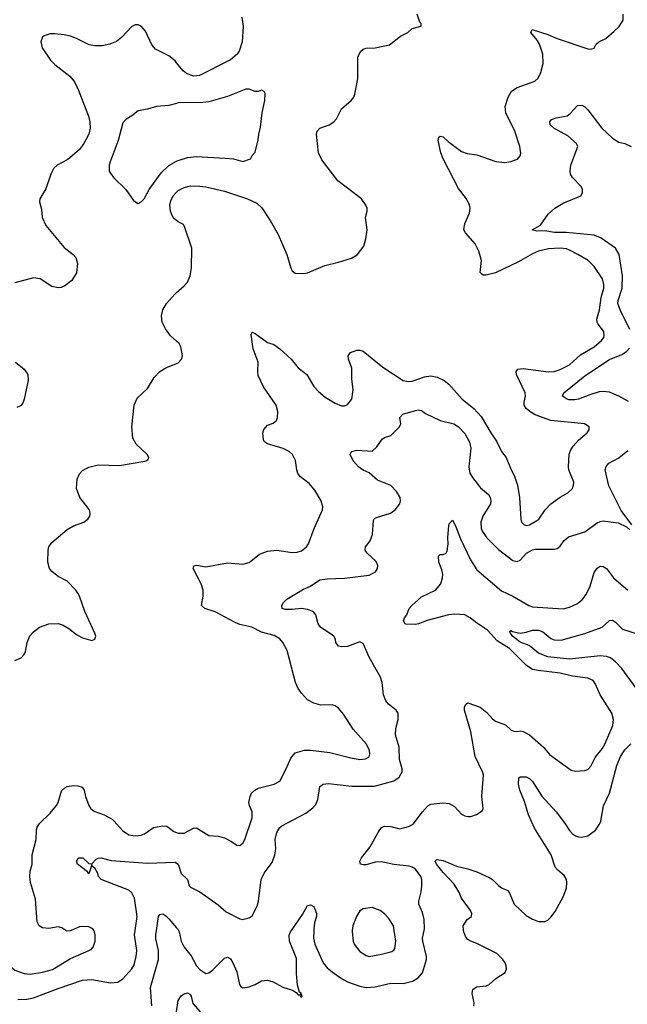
# Model space of a CAD drawing. Header units: inches. Extents: x 1678809 to 1859548, y 384609 to 522868.
# Tile 259 of 386: x 1768981 to 1772926, y 499520 to 505914. Entities that reach past the tile are written whole.
import ezdxf

# ---------------------------------------------------------------- set-up
doc = ezdxf.new("R2010")
doc.units = ezdxf.units.IN
doc.header["$MEASUREMENT"] = 0
for name, color, linetype in [('B7469', 7, 'Continuous'), ('B7479', 7, 'Continuous'), ('B7560', 7, 'Continuous'), ('B7570', 7, 'Continuous')]:
    doc.layers.add(name, color=color, linetype=linetype)

msp = doc.modelspace()

# ---------------------------------------------------------------- linework, layer by layer
at = {"layer": 'B7469', "color": 5}
for points, elevation in [([(1768909.8, 500000), (1768881.2, 499910), (1768878.2, 499870), (1768890, 499814), (1768910, 499774), (1768950, 499741.6), (1769010, 499719.3), (1769050, 499716.3), (1769128.4, 499728.4), (1769193.2, 499746.8), (1769310, 499817.8), (1769444.2, 499875.8), (1769458.9, 499890), (1769471.1, 499930), (1769471.5, 499970), (1769467, 499990), (1769461.5, 500000)], 480), ([(1768970, 499550.2), (1769027, 499553), (1769070, 499561.8), (1769230, 499623.2), (1769390, 499677.6), (1769450, 499680.7), (1769570, 499660.2), (1769617.3, 499662.7), (1769650, 499684.2), (1769709.7, 499750), (1769723.9, 499776.1), (1769738.2, 499830), (1769741.6, 499870), (1769726.6, 499970), (1769730.8, 500000)], 460), ([(1769314.9, 500000), (1769310, 499998), (1769290, 499994.7), (1769281.1, 500000)], 480), ([(1769839.8, 499510), (1769829.8, 499630), (1769883.1, 499810), (1769881.3, 499870), (1769865.4, 499945.4), (1769864.5, 499970), (1769869.1, 500000)], 440)]:
    msp.add_lwpolyline(points, dxfattribs=dict(at, elevation=elevation))
at = {"layer": 'B7479', "color": 5}
for points, elevation in [([(1770011.6, 500000), (1770016.5, 499990), (1770029.4, 499930), (1770048.8, 499890), (1770095.2, 499835.2), (1770128.7, 499770), (1770150, 499746), (1770190, 499720.9), (1770210, 499724.9), (1770235.5, 499744.5), (1770310, 499820.4), (1770330, 499826), (1770350, 499815.5), (1770365.3, 499790), (1770390.3, 499730), (1770408.4, 499648.4), (1770416.3, 499636.3), (1770430, 499627.3), (1770470, 499632.7), (1770510, 499648.5), (1770550, 499671.5), (1770590, 499676.9), (1770626.4, 499666.4), (1770690, 499632.2), (1770752.7, 499612.7), (1770776.8, 499596.8), (1770790, 499581), (1770799.8, 499579.8), (1770804.7, 499570), (1770810, 499566.8), (1770815.3, 499570), (1770810, 499586), (1770802, 499582), (1770808, 499590), (1770798, 499598), (1770784.4, 499644.4), (1770777.4, 499717.4), (1770778.2, 499818.2), (1770733.7, 499930), (1770731.1, 499968.9), (1770739.7, 499990), (1770746.5, 500000)], 440), ([(1770890, 500000), (1770889.3, 499950), (1770897.8, 499910), (1770952.4, 499790), (1770977.1, 499757.1), (1771008.9, 499730), (1771070, 499687.3), (1771110, 499665.6), (1771190, 499637.1), (1771230, 499629.2), (1771290, 499632.8), (1771390, 499657.2), (1771470, 499655), (1771530.6, 499669.4), (1771567.6, 499692.4), (1771595.2, 499724.8), (1771621.4, 499810), (1771621.5, 499830), (1771597.4, 499930), (1771596.9, 499950), (1771606.7, 500000)], 440), ([(1771140.3, 500000), (1771138.9, 499990), (1771145.3, 499930), (1771152.2, 499910), (1771190, 499862.4), (1771230, 499835.8), (1771250.4, 499830.4), (1771330, 499845.2), (1771396.9, 499863.1), (1771410, 499870.4), (1771417.6, 499882.4), (1771422.4, 499930), (1771412.3, 500000)], 460), ([(1771930, 499506.8), (1771932.1, 499530), (1771918.3, 499590), (1771923.9, 499616.1), (1771947.3, 499632.7), (1772010, 499639.6), (1772030, 499648.8), (1772072.6, 499687.4), (1772132.7, 499727.3), (1772140.5, 499750), (1772139.1, 499770), (1772132.1, 499790), (1772118, 499810), (1772079.1, 499850), (1771950, 499915.4), (1771909.5, 499930), (1771890, 499941.1), (1771876.6, 499956.6), (1771863.5, 499990), (1771862.5, 500000)], 420), ([(1770000, 499471.5), (1770010, 499544), (1770030, 499574), (1770050, 499587.7), (1770070, 499593.4), (1770085.5, 499585.5), (1770093.7, 499573.7), (1770104.2, 499524.2), (1770153.4, 499470)], 420)]:
    msp.add_lwpolyline(points, dxfattribs=dict(at, elevation=elevation))
at = {"layer": 'B7560', "color": 5}
for points, elevation in [([(1770000, 505633.8), (1769990, 505646.2), (1769950, 505678.2), (1769862, 505722), (1769838, 505750), (1769798.2, 505838.2), (1769770, 505872), (1769750, 505880.9), (1769730, 505879.5), (1769710, 505869.4), (1769642.7, 505797.3), (1769610, 505771.8), (1769565.5, 505754.5), (1769515.7, 505744.3), (1769470, 505743.2), (1769431.2, 505751.2), (1769350, 505791.8), (1769310, 505807.2), (1769270, 505816), (1769210, 505822.6), (1769179, 505821), (1769141, 505810), (1769130, 505801.2), (1769118.4, 505770), (1769127.2, 505730), (1769182, 505650), (1769210, 505622.6), (1769307, 505547), (1769337.3, 505510), (1769361.3, 505461.3), (1769427.3, 505287.3), (1769436.1, 505250), (1769438, 505210), (1769429.2, 505170), (1769398, 505110), (1769368.5, 505071.5), (1769305.2, 505014.8), (1769290, 505002.9), (1769224.4, 504970), (1769202.3, 504950), (1769183.2, 504910), (1769150, 504815.1), (1769112.7, 504750), (1769110.4, 504730), (1769123.1, 504683.1), (1769127.4, 504630), (1769150, 504576.4), (1769270, 504434.9), (1769328.7, 504390), (1769346, 504370), (1769355.8, 504330), (1769349.2, 504270), (1769319.3, 504220.7), (1769274.8, 504185.2), (1769250, 504174.6), (1769230, 504172.8), (1769190, 504182), (1769115.1, 504230), (1769070, 504237.7), (1768950, 504204.7)], 520), ([(1770000, 505370.3), (1769950, 505357), (1769870, 505349.2), (1769810, 505332), (1769750, 505321.2), (1769710, 505289.2), (1769670, 505266), (1769650, 505244), (1769621.5, 505130), (1769568, 504990), (1769562, 504970), (1769562.8, 504930), (1769591, 504890), (1769670.8, 504810), (1769719.8, 504739.8), (1769750, 504721), (1769770, 504730.8), (1769790, 504750.8), (1769821.1, 504810), (1769900.5, 504919.5), (1769950, 504966), (1770000, 504994.1)], 540), ([(1770000, 504609.1), (1769982.8, 504622.8), (1769970, 504641.6), (1769959.8, 504670), (1769955, 504710), (1769961.9, 504738.1), (1769977.2, 504770), (1770000, 504793.6)], 520), ([(1770000, 503825.3), (1769960.9, 503860.9), (1769927.3, 503907.3), (1769906.9, 503950), (1769901.9, 503990), (1769910.6, 504030), (1769933.5, 504070), (1769987.9, 504132.1), (1770000, 504142.6)], 520), ([(1768950, 501752.7), (1768990, 501770.5), (1769010, 501790.6), (1769019.7, 501810), (1769029.8, 501870), (1769047.7, 501912.3), (1769070, 501937.6), (1769110, 501968.2), (1769170, 501990.3), (1769230, 501991.7), (1769263, 501983), (1769301.2, 501961.2), (1769350, 501922), (1769390, 501898.8), (1769450, 501882), (1769468.4, 501891.6), (1769475.3, 501910), (1769469, 501930), (1769404.5, 502070), (1769369.4, 502170), (1769358.4, 502190), (1769345.1, 502210), (1769290, 502268.2), (1769230, 502298.8), (1769189.9, 502329.9), (1769174.4, 502350), (1769164.3, 502390), (1769166.6, 502470), (1769171.4, 502490), (1769190, 502518), (1769290, 502603.6), (1769330, 502627.7), (1769397.2, 502650), (1769422.7, 502670), (1769436, 502690), (1769439.5, 502710), (1769433.6, 502730), (1769370.9, 502810.9), (1769349.2, 502870), (1769353.9, 502930), (1769370, 502965.2), (1769390, 502986.2), (1769430, 503007.6), (1769490, 503022.6), (1769630, 503017.8), (1769794, 503046), (1769809.3, 503050.7), (1769817.5, 503062.5), (1769819.3, 503070), (1769809.4, 503090), (1769737.5, 503157.5), (1769715.8, 503195.8), (1769708.9, 503270), (1769724.4, 503410), (1769744.7, 503455.3), (1769810, 503518.7), (1769854.7, 503590), (1769890, 503628.9), (1769930, 503654), (1770000, 503682)], 520), ([(1768953.4, 503690), (1769010, 503644.6), (1769034.4, 503610), (1769036.3, 503570), (1769011, 503450), (1769004.2, 503430), (1768990, 503408.8), (1768963.6, 503396.4)], 520), ([(1769281.1, 500000), (1769255.4, 500015.4), (1769230, 500022.5), (1769170, 500012.3), (1769130, 500015.8), (1769107.3, 500030), (1769094.7, 500054.7), (1769083.3, 500203.3), (1769051.1, 500310), (1769047, 500350), (1769050, 500384.7), (1769061.5, 500430), (1769062.2, 500490), (1769087.8, 500590), (1769089.7, 500650), (1769095.4, 500670), (1769110, 500694), (1769179.9, 500760.1), (1769219.8, 500810), (1769230.7, 500830), (1769252.9, 500907.1), (1769274.1, 500925.9), (1769290, 500934.4), (1769330, 500940.9), (1769359.2, 500939.2), (1769387.6, 500930), (1769399.3, 500910), (1769407.4, 500870), (1769429.3, 500810), (1769443.6, 500790), (1769470, 500772.3), (1769530, 500750.2), (1769581.1, 500721.1), (1769595.5, 500710), (1769648, 500648), (1769690, 500620.2), (1769730, 500613.2), (1769770, 500618.5), (1769792.5, 500627.5), (1769850, 500667.7), (1769910, 500679.7), (1769935.8, 500675.8), (1769982.2, 500642.2), (1770000, 500634.6)], 480), ([(1769730.8, 500000), (1769743.5, 500090), (1769727.2, 500210), (1769710, 500243.9), (1769690, 500261.4), (1769509.4, 500330), (1769493, 500350), (1769489.2, 500370), (1769470, 500404), (1769454, 500414), (1769450, 500426), (1769430, 500368), (1769421.2, 500381.2), (1769357.2, 500430), (1769349.7, 500450), (1769365.2, 500470), (1769391.7, 500471.7), (1769430, 500434.8), (1769450, 500431), (1769478.3, 500461.7), (1769490, 500468.2), (1769510, 500470.3), (1769574.2, 500454.2), (1769810, 500435.6), (1769990, 500442), (1770000, 500436.2)], 460), ([(1769869.1, 500000), (1769882.7, 500090), (1769890, 500103.6), (1769910, 500106.9), (1769930, 500095.2), (1769950, 500075.6), (1770000, 500017)], 440), ([(1769461.5, 500000), (1769456, 500010), (1769430, 500022.9), (1769390, 500025.6), (1769370, 500022.4), (1769314.9, 500000)], 480)]:
    msp.add_lwpolyline(points, dxfattribs=dict(at, elevation=elevation))
at = {"layer": 'B7570', "color": 5}
for points, elevation in [([(1770000, 504793.6), (1770010, 504803.9), (1770050, 504824.1), (1770090, 504834.5), (1770150, 504833.8), (1770190, 504829.2), (1770310, 504800.8), (1770459.1, 504750), (1770521.3, 504721.3), (1770553, 504693), (1770606.9, 504610), (1770658.6, 504518.6), (1770716.5, 504390), (1770740.9, 504300.9), (1770750, 504282.8), (1770770, 504268), (1770825.8, 504265.8), (1770850, 504270.5), (1770961.4, 504318.6), (1771050, 504338.7), (1771135.5, 504364.5), (1771172.3, 504387.7), (1771216.4, 504443.6), (1771229, 504490), (1771238, 504550), (1771226.6, 504630), (1771236, 504670), (1771236, 504690), (1771229.2, 504710), (1771199.3, 504750), (1771046.3, 504866.3), (1770943.7, 505003.7), (1770921.1, 505050), (1770908.7, 505171.3), (1770912.4, 505190), (1770929.6, 505210), (1770990, 505230.2), (1771021.1, 505250), (1771038, 505270), (1771070, 505335.3), (1771133.7, 505390), (1771149.7, 505410), (1771157.6, 505430), (1771176.5, 505530), (1771176.8, 505670), (1771192.7, 505707.3), (1771210, 505722.6), (1771230, 505729.3), (1771288.7, 505731.3), (1771381.2, 505750), (1771453.6, 505806.4), (1771502, 505830), (1771530, 505856), (1771587.3, 505872.7), (1771588, 505890), (1771578, 505898), (1771561.2, 505950)], 520), ([(1770000, 500634.6), (1770010.3, 500630.2), (1770050, 500631.5), (1770110, 500663.1), (1770130, 500664.9), (1770210, 500616.5), (1770270, 500611.3), (1770310, 500601.3), (1770357.3, 500577.3), (1770390, 500553), (1770410, 500550.6), (1770430, 500567.3), (1770442, 500590), (1770489.7, 500730), (1770489.7, 500769.7), (1770472.2, 500810), (1770469.8, 500830), (1770476.5, 500870), (1770486.6, 500890), (1770508.6, 500911.4), (1770530, 500922.6), (1770633.2, 500950), (1770670, 500968.7), (1770711.6, 501048.4), (1770740.8, 501119.2), (1770770, 501152.2), (1770830, 501169.3), (1770869.3, 501169.3), (1770994.8, 501154.8), (1771130, 501120.5), (1771190, 501110.6), (1771226.3, 501113.7), (1771250, 501126), (1771255.1, 501144.9), (1771252.3, 501167.7), (1771232.8, 501210), (1771146.5, 501306.5), (1771083.6, 501403.6), (1771050, 501442), (1771030, 501458), (1771010, 501465.6), (1770936.7, 501463.3), (1770890, 501475.1), (1770850, 501498), (1770810, 501540.4), (1770788.9, 501570), (1770771.4, 501610), (1770717.7, 501817.7), (1770690, 501869.7), (1770670, 501893.7), (1770633.8, 501913.8), (1770550, 501936.8), (1770489.3, 501969.3), (1770410, 501987), (1770379.2, 501999.2), (1770250, 502068.3), (1770184, 502090), (1770162, 502110), (1770173.3, 502170), (1770172.8, 502210), (1770160.4, 502250), (1770107.6, 502350), (1770112.3, 502367.7), (1770130, 502371.6), (1770190, 502360.9), (1770330, 502386), (1770430, 502378.4), (1770470.6, 502389.4), (1770537.2, 502442.8), (1770590, 502461.5), (1770650, 502468.5), (1770750, 502452.9), (1770783.6, 502456.4), (1770810, 502465.4), (1770842.2, 502490), (1770856.8, 502510), (1770892.1, 502610), (1770947.8, 502730), (1770948.8, 502750), (1770937.4, 502790), (1770898.1, 502858.1), (1770861.3, 502901.3), (1770804.4, 502944.4), (1770787.9, 502967.9), (1770780.3, 502990), (1770771.2, 503051.2), (1770753.1, 503090), (1770731.1, 503110), (1770691.5, 503130), (1770590, 503160.3), (1770570, 503172.6), (1770564.8, 503184.8), (1770559.1, 503230), (1770567, 503253), (1770590, 503279.7), (1770627.1, 503292.9), (1770648, 503310), (1770655.6, 503330), (1770656.1, 503370), (1770645.6, 503410), (1770564.7, 503530), (1770530, 503604), (1770526.6, 503630), (1770529.5, 503690), (1770497.1, 503777.1), (1770484.5, 503870), (1770490, 503884.7), (1770510, 503876.3), (1770590, 503818), (1770630, 503803.8), (1770670, 503776), (1770744.2, 503710), (1770790, 503652.4), (1770844.4, 503610), (1770890, 503532.7), (1770920.4, 503500.4), (1770963.6, 503463.6), (1771030, 503422.6), (1771070, 503405.2), (1771090, 503406), (1771110, 503414), (1771138.4, 503450), (1771146.5, 503510), (1771137.7, 503582.3), (1771137.8, 503650), (1771116.3, 503710), (1771114, 503730), (1771128.4, 503751.6), (1771170, 503767.2), (1771190, 503767.4), (1771210, 503760.3), (1771338.3, 503658.3), (1771471.3, 503571.3), (1771504.3, 503564.3), (1771530, 503566.4), (1771610, 503595.2), (1771650, 503600.6), (1771692.2, 503592.2), (1771736.5, 503570), (1771766.2, 503546.2), (1771852.8, 503450), (1771928.9, 503388.9), (1771976.8, 503336.8), (1772039.2, 503230), (1772076.3, 503176.3), (1772109.5, 503109.5), (1772139.7, 503070), (1772171.3, 502990), (1772193, 502950), (1772212.9, 502890), (1772226.5, 502810), (1772234.9, 502670), (1772239.5, 502650), (1772254.6, 502634.6), (1772270, 502629), (1772290, 502633.1), (1772339.2, 502660.8), (1772350.7, 502670), (1772392.4, 502730), (1772430, 502769.2), (1772490, 502812.9), (1772539.5, 502840.5), (1772569.7, 502870), (1772576.9, 502890), (1772577.7, 502910), (1772547, 502990), (1772543.5, 503010), (1772548.2, 503091.8), (1772559.3, 503120.7), (1772575.1, 503144.9), (1772610, 503183.1), (1772666, 503230), (1772678, 503250), (1772679.3, 503270), (1772648, 503290), (1772430, 503311.4), (1772328.6, 503348.6), (1772292.8, 503370), (1772269.7, 503390), (1772256.4, 503410), (1772256, 503430), (1772265.6, 503470), (1772263.5, 503490), (1772207, 503610), (1772203.5, 503630), (1772215.6, 503644.4), (1772250, 503649.2), (1772413.2, 503626.8), (1772450, 503629.4), (1772490, 503642), (1772550, 503673), (1772622.8, 503737.2), (1772709.7, 503790), (1772758.3, 503830), (1772772.6, 503850), (1772776.3, 503863.7), (1772774, 503890), (1772736.6, 503936.6), (1772729.8, 503950), (1772728.7, 503970), (1772746.3, 504030), (1772755.9, 504110), (1772773.4, 504170), (1772774.1, 504194.1), (1772765, 504230), (1772710, 504311.2), (1772671.1, 504350), (1772605.1, 504390), (1772550, 504416.8), (1772530, 504424.9), (1772490, 504430.5), (1772414.6, 504425.4), (1772349.6, 504410.4), (1772310, 504394.3), (1772219, 504341), (1772070, 504269.9), (1772010, 504254.2), (1771990, 504255.4), (1771981.3, 504261.3), (1771971.3, 504271.3), (1771980.2, 504350), (1771962.7, 504410), (1771937.7, 504457.7), (1771876.2, 504530), (1771864.5, 504550), (1771871.6, 504590), (1771902, 504658), (1771905.3, 504690), (1771901.5, 504710), (1771882.3, 504750), (1771830, 504816.9), (1771729.7, 505010), (1771714.3, 505050), (1771697, 505130), (1771702.7, 505150), (1771710, 505157.3), (1771730, 505152.4), (1771762, 505122), (1771850, 505058.3), (1771885.9, 505045.9), (1771950, 505036.8), (1772072.9, 504992.9), (1772130, 504985.8), (1772170, 504992), (1772212.3, 505007.7), (1772230.8, 505029.2), (1772235.5, 505044.5), (1772228.2, 505090), (1772195.7, 505190), (1772136.5, 505310), (1772133.9, 505350), (1772153, 505410), (1772174, 505450), (1772210, 505473.9), (1772325, 505515.1), (1772346.7, 505533.3), (1772364.5, 505570), (1772378.8, 505630), (1772376.8, 505690), (1772354.8, 505754.8), (1772341.1, 505781.1), (1772299.6, 505830), (1772308, 505850), (1772410, 505817.2), (1772470, 505791.4), (1772670, 505725.6), (1772690, 505722.6), (1772710.5, 505729.5), (1772724.7, 505755.3), (1772740.5, 505770), (1772787.5, 505792.5), (1772841.6, 505838.4), (1772873.6, 505870), (1772898.9, 505910), (1772898, 505950)], 480), ([(1770422.8, 505930), (1770432.6, 505870), (1770426, 505770), (1770406.2, 505710), (1770393.2, 505690), (1770350, 505653.8), (1770148.9, 505551.1), (1770110, 505547.2), (1770063.4, 505563.4), (1770041.9, 505581.9), (1770000, 505633.8)], 520), ([(1770000, 504994.1), (1770010, 504999.7), (1770070, 505018.6), (1770130, 505025.2), (1770315.6, 505015.6), (1770370, 505009.2), (1770430, 504992), (1770479, 505010), (1770490, 505032), (1770510, 505054), (1770530, 505134), (1770533.2, 505170), (1770545.2, 505214.8), (1770555.1, 505310), (1770572.7, 505390), (1770574, 505434), (1770568.4, 505448.4), (1770550, 505455.3), (1770530, 505448), (1770510, 505448), (1770470, 505462), (1770450, 505462), (1770330, 505415.1), (1770210, 505380.5), (1770170, 505375.1), (1770010, 505373), (1770000, 505370.3)], 540), ([(1772942.8, 503902.8), (1772878.7, 504030), (1772863.9, 504070), (1772865.8, 504090), (1772893.1, 504170), (1772894, 504250), (1772872.8, 504390), (1772850, 504429.7), (1772756.1, 504496.1), (1772710, 504513.5), (1772528.8, 504531.2), (1772452.9, 504532.9), (1772390, 504543.7), (1772341.5, 504541.5), (1772308, 504550), (1772361.2, 504578.8), (1772412.3, 504650), (1772454.5, 504690), (1772510, 504722.6), (1772623.7, 504770), (1772635.1, 504790), (1772634.7, 504810), (1772625.6, 504830), (1772569.3, 504890), (1772557, 504910), (1772554, 504930), (1772559.6, 504970), (1772604.5, 505090), (1772597, 505110), (1772540, 505160), (1772449.2, 505210), (1772425.2, 505230), (1772422, 505250), (1772434, 505266), (1772463.7, 505276.3), (1772535.3, 505290), (1772555.9, 505304.1), (1772602.9, 505357.1), (1772630, 505359.3), (1772650, 505348.2), (1772670, 505328.4), (1772761.1, 505210), (1772830, 505143.7), (1772870, 505119.3), (1772910, 505110.7), (1772950, 505090.4)], 460), ([(1770000, 504142.6), (1770050, 504186), (1770070.8, 504210), (1770088.9, 504250), (1770097.3, 504302.7), (1770099.5, 504430), (1770051.6, 504571.6), (1770043.9, 504583.9), (1770010, 504601.1), (1770000, 504609.1)], 520), ([(1770000, 503682), (1770010, 503686), (1770032, 503710), (1770038.4, 503730), (1770026.6, 503790), (1770016.9, 503810), (1770000, 503825.3)], 520), ([(1772933.8, 503433.8), (1772870, 503469.8), (1772810, 503495), (1772770, 503500.2), (1772743.5, 503496.5), (1772682, 503478), (1772610, 503449), (1772584.8, 503444.8), (1772545.9, 503445.9), (1772531.2, 503451.2), (1772506, 503470), (1772512.7, 503490), (1772650, 503601.3), (1772810, 503708.2), (1772890, 503739), (1772921.4, 503758.6), (1772939.4, 503780.6)], 460), ([(1770000, 500436.2), (1770010.2, 500430.2), (1770030.3, 500370), (1770070.2, 500330.2), (1770082.4, 500290), (1770090, 500281.6), (1770150, 500250.4), (1770270, 500165.3), (1770321.4, 500121.4), (1770410, 500075.3), (1770430, 500070.4), (1770445.8, 500074.2), (1770470, 500082), (1770490, 500094.8), (1770523.1, 500156.9), (1770532.4, 500190), (1770549.8, 500330), (1770567.5, 500372.5), (1770619.7, 500440.3), (1770638.6, 500490), (1770644.2, 500530), (1770639.3, 500590), (1770650, 500636.3), (1770670, 500668), (1770682, 500678), (1770838.8, 500761.2), (1770884.9, 500795.1), (1770902.7, 500817.3), (1770917.6, 500850), (1770930, 500934.4), (1770950.8, 500949.2), (1770986, 500954), (1771137.3, 500937.3), (1771283.9, 500936.1), (1771409.3, 500970), (1771444.1, 500995.9), (1771463.6, 501030), (1771464.7, 501050), (1771446.9, 501110), (1771444.5, 501190), (1771420.3, 501270), (1771423.1, 501310), (1771438.7, 501370), (1771438.4, 501410), (1771426, 501430), (1771376, 501470), (1771358, 501490), (1771342.7, 501530), (1771334.5, 501610), (1771324.4, 501644.4), (1771250, 501773.2), (1771210, 501862), (1771190, 501872.7), (1771110, 501843.5), (1771070, 501840.5), (1771050, 501846.6), (1771032.7, 501870), (1771032.3, 501890), (1771021.2, 501910), (1770935.1, 501970), (1770918.4, 501990), (1770904.5, 502050), (1770886, 502070), (1770850, 502084), (1770810, 502090.9), (1770750, 502083.1), (1770704.4, 502084.4), (1770686, 502090), (1770683.7, 502110), (1770694, 502130), (1770715.1, 502150), (1770823.8, 502216.2), (1770870, 502234.9), (1770930, 502276.4), (1770977.4, 502282.6), (1771090, 502286.2), (1771250, 502307.3), (1771290.7, 502329.3), (1771305.1, 502350), (1771307.3, 502370), (1771295.8, 502395.8), (1771237.2, 502450), (1771223.7, 502470), (1771225.2, 502490), (1771256, 502530), (1771272.3, 502570), (1771278, 502662), (1771285.4, 502674.6), (1771298, 502682), (1771389.2, 502710), (1771418.7, 502730), (1771448.2, 502770), (1771453.5, 502790), (1771450.9, 502810), (1771427.2, 502850), (1771390, 502888.3), (1771303.9, 502923.9), (1771250.8, 502970.8), (1771210, 502988.5), (1771179.7, 503010), (1771145.6, 503050), (1771126, 503090), (1771135.3, 503110), (1771170, 503119.3), (1771270, 503112), (1771300.2, 503139.8), (1771335.3, 503190), (1771350, 503201), (1771390, 503214), (1771446, 503270), (1771454.5, 503290), (1771449.6, 503330.4), (1771467.8, 503352.2), (1771550, 503376.5), (1771570, 503379.5), (1771590, 503374.9), (1771616.7, 503356.7), (1771710, 503311.5), (1771800.4, 503290), (1771830, 503270.2), (1771870, 503226), (1771901.2, 503170), (1771909.3, 503130.7), (1771898, 503010), (1771903.2, 502970), (1771920.2, 502940.2), (1771972.8, 502872.7), (1772024.4, 502830), (1772036, 502810), (1772040.3, 502790), (1772036.9, 502770), (1771988, 502690), (1771975.3, 502650), (1771977.8, 502610), (1771984.9, 502590), (1772011.7, 502551.7), (1772090, 502472.7), (1772181.8, 502401.8), (1772210, 502394.9), (1772230, 502404.9), (1772270.8, 502449.2), (1772310, 502471.6), (1772330, 502475.2), (1772450, 502475.3), (1772470, 502480.4), (1772490, 502495.5), (1772514, 502530), (1772543.9, 502556.1), (1772650, 502588.7), (1772730, 502645.7), (1772750, 502656), (1772770, 502658.9), (1772866.1, 502646.1), (1772919.9, 502619.9), (1772942, 502602)], 460), ([(1772954.2, 502634.2), (1772886.6, 502726.6), (1772805.8, 502885.8), (1772781.3, 502990), (1772788.4, 503011.5), (1772806.8, 503033.2), (1772870, 503068.8), (1772930, 503117.1)], 460), ([(1771606.7, 500000), (1771608.7, 500010), (1771607.8, 500070), (1771596.4, 500116.4), (1771571.5, 500170), (1771571.5, 500190), (1771587.6, 500250), (1771592.5, 500287.5), (1771591.6, 500330), (1771584.5, 500350), (1771550, 500396.4), (1771530, 500410.9), (1771510, 500417.2), (1771410, 500428.7), (1771330, 500444.8), (1771290, 500443.5), (1771230, 500426.4), (1771210, 500425.1), (1771194, 500430), (1771189.6, 500450), (1771199.6, 500470), (1771256.9, 500543.1), (1771310, 500640.7), (1771330, 500667.7), (1771350, 500676.3), (1771390, 500674.9), (1771450, 500659.5), (1771506.4, 500673.6), (1771535.1, 500690), (1771597.2, 500770), (1771631.5, 500808.5), (1771650, 500819.3), (1771728, 500828), (1771770, 500823), (1771803.4, 500803.4), (1771850, 500755.5), (1771870, 500743.8), (1771890, 500740.5), (1771910, 500740.5), (1771946.8, 500753.2), (1771982.7, 500777.3), (1771989.3, 500790.7), (1771982.4, 500870), (1771991.4, 501010), (1771986.2, 501030), (1771937.7, 501130), (1771910, 501289), (1771868, 501430), (1771868.7, 501450), (1771878, 501470), (1771890, 501478), (1771970, 501450.4), (1772013.9, 501413.9), (1772050, 501374), (1772070, 501359.5), (1772134.9, 501334.9), (1772170, 501302), (1772190, 501293.4), (1772210, 501290.7), (1772230, 501295.5), (1772249.4, 501290.6), (1772290, 501270.4), (1772382.4, 501190), (1772421.3, 501141.3), (1772561.1, 501041.1), (1772590, 501034.6), (1772650, 501038), (1772670, 501045.3), (1772690, 501066.7), (1772716.5, 501123.5), (1772762.1, 501177.9), (1772781, 501210), (1772830.8, 501330), (1772835.4, 501370), (1772824.5, 501410), (1772750, 501529.3), (1772719.2, 501599.2), (1772703.5, 501623.5), (1772670, 501638), (1772570, 501651.8), (1772490.5, 501670.5), (1772346.5, 501686.5), (1772310, 501694.8), (1772270, 501721.8), (1772160.2, 501830), (1772080.8, 501880.8), (1772018.7, 501950), (1771940.9, 502000.9), (1771905.5, 502030), (1771870, 502049.2), (1771805.7, 502054.3), (1771766, 502050), (1771627.4, 502012.6), (1771570.1, 501989.9), (1771550, 501986.2), (1771488.1, 501988.1), (1771482.7, 501990), (1771472.3, 502010), (1771479.3, 502030), (1771494.5, 502050), (1771509.5, 502090), (1771526, 502110), (1771590, 502164.9), (1771681.3, 502210), (1771715.3, 502250), (1771726.8, 502290), (1771727.7, 502310), (1771721.8, 502341.8), (1771702.6, 502390), (1771700.9, 502430), (1771710, 502440.7), (1771730, 502440.7), (1771749.6, 502450.4), (1771756.1, 502463.9), (1771763.5, 502510), (1771760.7, 502550), (1771767.2, 502630), (1771770, 502641), (1771790, 502662.8), (1771810, 502626.8), (1771842.3, 502542.3), (1771906.9, 502406.9), (1771950, 502341.4), (1772110, 502204.9), (1772183, 502170), (1772285.5, 502110), (1772310, 502102), (1772510, 502088.9), (1772550, 502098), (1772598.6, 502121.4), (1772630, 502144.9), (1772658.9, 502181.1), (1772683.9, 502236.1), (1772710, 502323), (1772730, 502351.8), (1772750, 502364.2), (1772770, 502363.7), (1772790, 502350.3), (1772835.3, 502290), (1772930.3, 502210)], 440), ([(1773000.7, 501550), (1772890, 501699.5), (1772850, 501743.8), (1772815.7, 501770), (1772790, 501778.9), (1772750, 501782.8), (1772550, 501760.2), (1772410, 501775.4), (1772350, 501800.7), (1772289.1, 501849.1), (1772230, 501871.5), (1772181.2, 501910), (1772163.5, 501936.5), (1772170, 501946.8), (1772180.2, 501940.2), (1772230, 501930.2), (1772270, 501935.6), (1772310.4, 501949.6), (1772350, 501950.1), (1772378.1, 501938.1), (1772430, 501894.3), (1772450, 501887), (1772496.3, 501883.7), (1772650, 501928.2), (1772762.9, 501970), (1772810, 502011.8), (1772830, 502014.3), (1772850, 502002.3), (1772895.4, 501955.4), (1773030, 501913.2)], 420), ([(1771862.5, 500000), (1771859.6, 500030), (1771886.6, 500070), (1771915.1, 500090), (1771915.6, 500110), (1771907.8, 500130), (1771849.9, 500209.8), (1771832.9, 500250), (1771801.1, 500301.1), (1771730, 500375.4), (1771687.4, 500430), (1771679.5, 500450), (1771690, 500460.5), (1771730, 500452.9), (1771818, 500418), (1771890, 500400.2), (1771950, 500379.1), (1772030, 500344), (1772051, 500331), (1772090, 500290.3), (1772110, 500276), (1772150, 500258.4), (1772161.6, 500241.6), (1772191.7, 500170), (1772270, 500096.5), (1772310, 500071.8), (1772350, 500058.3), (1772390, 500058), (1772410, 500067), (1772430, 500085.3), (1772457.9, 500122.1), (1772510, 500218), (1772530, 500274), (1772533.9, 500310), (1772531.2, 500330), (1772516.8, 500356.8), (1772475.1, 500390), (1772458.3, 500410), (1772430.5, 500490), (1772323.8, 500663.8), (1772283.9, 500750), (1772257.9, 500837.9), (1772227.6, 500910), (1772220.3, 500950), (1772220.9, 500990), (1772230, 500998), (1772270, 500996.5), (1772290, 500986.5), (1772310, 500966.5), (1772370.9, 500870.9), (1772463.1, 500770), (1772518.5, 500698.5), (1772550, 500647.6), (1772570, 500626), (1772590, 500613.4), (1772610, 500607.7), (1772630, 500605.4), (1772670, 500613.5), (1772718.4, 500650), (1772745.5, 500690), (1772752.9, 500710), (1772770.4, 500809.6), (1772809.4, 500890.6), (1772858.7, 501070), (1772882.7, 501130), (1772910, 501171.3), (1772948.8, 501211.2)], 420), ([(1770746.5, 500000), (1770816.6, 500103.4), (1770850, 500161), (1770870, 500166.8), (1770890, 500154.8), (1770908.4, 500110), (1770908.7, 500090), (1770895.8, 500050), (1770890.2, 500010), (1770890, 500000)], 440), ([(1771412.3, 500000), (1771408, 500030), (1771378, 500078), (1771350, 500108), (1771320.9, 500130), (1771270, 500148.3), (1771210, 500139.7), (1771190, 500126.6), (1771168.8, 500090), (1771144.6, 500030), (1771140.3, 500000)], 460), ([(1770000, 500017), (1770007.8, 500007.8), (1770011.6, 500000)], 440)]:
    msp.add_lwpolyline(points, dxfattribs=dict(at, elevation=elevation))

doc.saveas('drawing.dxf')
